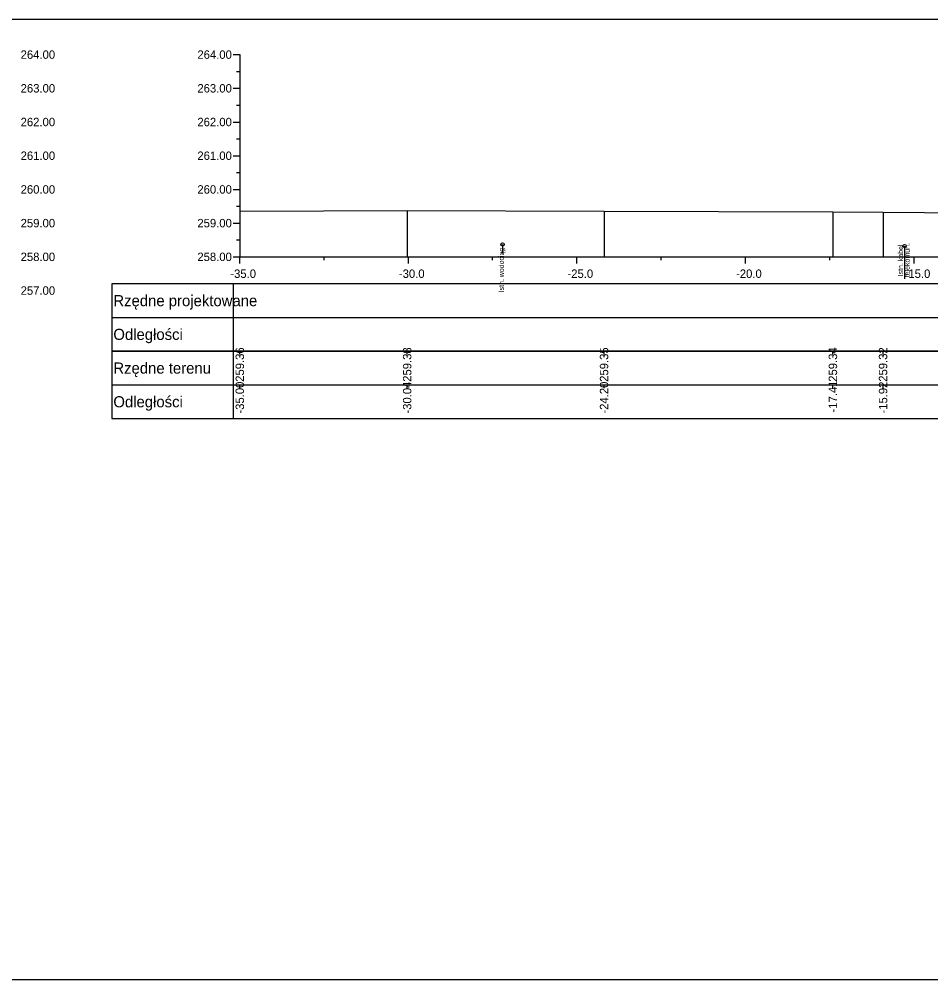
# Model space of a CAD drawing. Extents: x 6516023 to 6560129, y 5513077 to 5529206.
# Drawn here: x 6517538.92 to 6517565.96, y 5514484.66 to 5514513.16 of the extents above; entities that cross this region are included whole.
import ezdxf

# ---------------------------------------------------------------- set-up
doc = ezdxf.new("R2010")
doc.units = 0
for name, color, linetype in [('TOR_PRZEK_P-kable', 7, 'Continuous'), ('TOR_PRZEK_P-tabelka istniejace', 7, 'Continuous'), ('TOR_PRZEK_P-tabelka projektowane', 7, 'Continuous'), ('TOR_PRZEK_P-teren istniejacy', 7, 'Continuous'), ('TOR_PRZEK_P-uklad odniesienia', 7, 'Continuous'), ('TOR_RAMKI-ramka+tabelka 1', 7, 'Continuous')]:
    doc.layers.add(name, color=color, linetype=linetype)

msp = doc.modelspace()

# ---------------------------------------------------------------- linework, layer by layer
at = {"layer": 'TOR_PRZEK_P-kable'}
for p, q in [((6517553.257, 5514506.473), (6517553.257, 5514506.203)), ((6517565.18, 5514506.425), (6517565.18, 5514505.452))]:
    msp.add_line(p, q, dxfattribs=at)
for centre in [(6517553.257, 5514506.473), (6517565.18, 5514506.425)]:
    msp.add_circle(centre, 0.05, dxfattribs=at)
at = {"layer": 'TOR_PRZEK_P-tabelka istniejace'}
for p, q in [((6517541.663, 5514503.306), (6517541.663, 5514501.306)), ((6517545.263, 5514503.306), (6517545.263, 5514501.306)), ((6517545.463, 5514503.206), (6517545.463, 5514503.306)), ((6517550.427, 5514503.206), (6517550.427, 5514503.306)), ((6517556.267, 5514503.206), (6517556.267, 5514503.306)), ((6517563.054, 5514503.206), (6517563.054, 5514503.306)), ((6517564.542, 5514503.206), (6517564.542, 5514503.306)), ((6517541.663, 5514502.306), (6517625.463, 5514502.306)), ((6517545.463, 5514502.206), (6517545.463, 5514502.306)), ((6517550.427, 5514502.206), (6517550.427, 5514502.306)), ((6517556.267, 5514502.206), (6517556.267, 5514502.306)), ((6517563.054, 5514502.206), (6517563.054, 5514502.306)), ((6517564.542, 5514502.206), (6517564.542, 5514502.306))]:
    msp.add_line(p, q, dxfattribs=at)
for points in [[(6517550.427, 5514507.485), (6517550.427, 5514506.306), (6517550.427, 5514506.176), (6517550.427, 5514506.106)], [(6517545.463, 5514507.463), (6517545.463, 5514506.306), (6517545.463, 5514506.176), (6517545.463, 5514506.106)], [(6517556.267, 5514507.46), (6517556.267, 5514506.306), (6517556.267, 5514506.176), (6517556.267, 5514506.106)], [(6517563.054, 5514507.445), (6517563.054, 5514506.306), (6517563.054, 5514506.176), (6517563.054, 5514506.106)], [(6517564.542, 5514507.43), (6517564.542, 5514506.306), (6517564.542, 5514506.176), (6517564.542, 5514506.106)]]:
    msp.add_lwpolyline(points, dxfattribs=at)
msp.add_lwpolyline([(6517541.663, 5514503.306), (6517541.663, 5514501.306), (6517625.463, 5514501.306), (6517625.463, 5514503.306)], close=True, dxfattribs=at)
at = {"layer": 'TOR_PRZEK_P-tabelka projektowane'}
for p, q in [((6517541.663, 5514505.306), (6517541.663, 5514503.306)), ((6517545.263, 5514505.306), (6517545.263, 5514503.306)), ((6517541.663, 5514504.306), (6517625.463, 5514504.306))]:
    msp.add_line(p, q, dxfattribs=at)
msp.add_lwpolyline([(6517541.663, 5514505.306), (6517541.663, 5514503.306), (6517625.463, 5514503.306), (6517625.463, 5514505.306)], close=True, dxfattribs=at)
at = {"layer": 'TOR_PRZEK_P-teren istniejacy'}
msp.add_lwpolyline([(6517545.463, 5514507.463), (6517550.427, 5514507.485), (6517556.267, 5514507.46), (6517563.054, 5514507.445), (6517564.542, 5514507.43), (6517566.996, 5514507.413)], dxfattribs=at)
at = {"layer": 'TOR_PRZEK_P-uklad odniesienia'}
for p, q in [((6517545.263, 5514512.106), (6517545.463, 5514512.106)), ((6517545.463, 5514512.106), (6517545.463, 5514506.106)), ((6517545.363, 5514511.606), (6517545.463, 5514511.606)), ((6517545.263, 5514511.106), (6517545.463, 5514511.106)), ((6517545.363, 5514510.606), (6517545.463, 5514510.606)), ((6517545.263, 5514510.106), (6517545.463, 5514510.106)), ((6517545.363, 5514509.606), (6517545.463, 5514509.606)), ((6517545.263, 5514509.106), (6517545.463, 5514509.106)), ((6517545.363, 5514508.606), (6517545.463, 5514508.606)), ((6517545.263, 5514508.106), (6517545.463, 5514508.106)), ((6517545.363, 5514507.606), (6517545.463, 5514507.606)), ((6517545.263, 5514507.106), (6517545.463, 5514507.106)), ((6517545.363, 5514506.606), (6517545.463, 5514506.606)), ((6517545.263, 5514506.106), (6517545.463, 5514506.106)), ((6517545.463, 5514506.106), (6517625.463, 5514506.106)), ((6517545.463, 5514505.906), (6517545.463, 5514506.106)), ((6517547.963, 5514506.006), (6517547.963, 5514506.106)), ((6517550.463, 5514505.906), (6517550.463, 5514506.106)), ((6517552.963, 5514506.006), (6517552.963, 5514506.106)), ((6517555.463, 5514505.906), (6517555.463, 5514506.106)), ((6517557.963, 5514506.006), (6517557.963, 5514506.106)), ((6517560.463, 5514505.906), (6517560.463, 5514506.106)), ((6517562.963, 5514506.006), (6517562.963, 5514506.106)), ((6517565.463, 5514505.906), (6517565.463, 5514506.106))]:
    msp.add_line(p, q, dxfattribs=at)
at = {"layer": 'TOR_RAMKI-ramka+tabelka 1'}
msp.add_lwpolyline([(6517452.013, 5514513.156), (6517699.513, 5514513.156), (6517699.513, 5514484.656), (6517452.013, 5514484.656)], close=True, dxfattribs=at)

# ---------------------------------------------------------------- texts
at = {"layer": 'TOR_PRZEK_P-kable'}
for s, height, p in [('Istn. kabel', 0.14999, (6517565.135, 5514505.528)), ('telekomun.', 0.15, (6517565.33, 5514505.5)), ('Istn. wodociąg', 0.14999, (6517553.295, 5514505.053))]:
    msp.add_text(s, height=height, rotation=90.0511, dxfattribs=at).set_placement(p)
at = {"layer": 'TOR_PRZEK_P-tabelka istniejace'}
for s, p in [('259.36', (6517545.588, 5514502.398)), ('259.38', (6517550.552, 5514502.398)), ('259.35', (6517556.392, 5514502.397)), ('259.34', (6517563.179, 5514502.399)), ('259.32', (6517564.667, 5514502.4)), ('-35.00', (6517545.588, 5514501.455)), ('-30.04', (6517550.552, 5514501.455)), ('-24.20', (6517556.392, 5514501.455)), ('-17.41', (6517563.179, 5514501.489)), ('-15.92', (6517564.667, 5514501.456))]:
    msp.add_text(s, height=0.25, rotation=90, dxfattribs=at).set_placement(p)
for s, p in [('Rzędne terenu', (6517541.713, 5514502.641)), ('Odległości', (6517541.713, 5514501.641))]:
    msp.add_text(s, height=0.33, dxfattribs=at).set_placement(p)
at = {"layer": 'TOR_PRZEK_P-tabelka projektowane'}
for s, p in [('Rzędne projektowane', (6517541.713, 5514504.641)), ('Odległości', (6517541.713, 5514503.641))]:
    msp.add_text(s, height=0.33, dxfattribs=at).set_placement(p)
at = {"layer": 'TOR_PRZEK_P-uklad odniesienia'}
for s, height, p in [('264.00', 0.25, (6517538.963, 5514511.981)), ('264.00', 0.25, (6517544.205, 5514511.981)), ('263.00', 0.25, (6517538.963, 5514510.981)), ('263.00', 0.25, (6517544.205, 5514510.981)), ('262.00', 0.25, (6517538.963, 5514509.981)), ('262.00', 0.25, (6517544.205, 5514509.981)), ('261.00', 0.25, (6517538.963, 5514508.981)), ('261.00', 0.25, (6517544.205, 5514508.981)), ('260.00', 0.25, (6517538.963, 5514507.981)), ('260.00', 0.25, (6517544.205, 5514507.981)), ('259.00', 0.25, (6517538.963, 5514506.981)), ('259.00', 0.25, (6517544.205, 5514506.981)), ('258.00', 0.25, (6517538.963, 5514505.981)), ('258.00', 0.25, (6517544.205, 5514505.981)), ('-', 0.0001, (6517545.463, 5514506.106)), ('-35.0', 0.25, (6517545.182, 5514505.481)), ('-30.0', 0.25, (6517550.182, 5514505.481)), ('-25.0', 0.25, (6517555.182, 5514505.481)), ('-20.0', 0.25, (6517560.182, 5514505.481)), ('-15.0', 0.25, (6517565.182, 5514505.481)), ('257.00', 0.25, (6517538.963, 5514504.981))]:
    msp.add_text(s, height=height, dxfattribs=at).set_placement(p)

doc.saveas('drawing.dxf')
